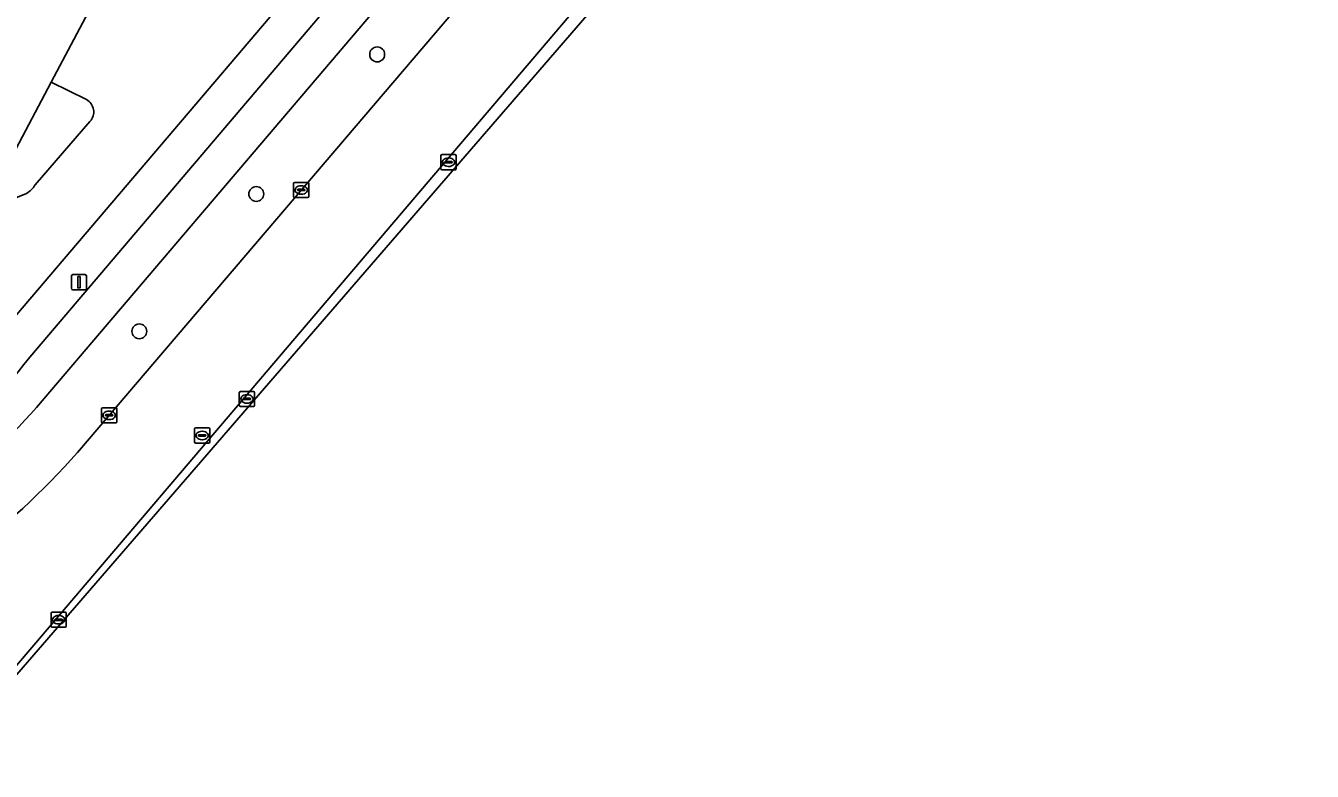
# Model space of a CAD drawing. Extents: x 159489 to 160304, y 383825 to 384531.
# Drawn here: x 160149.6 to 160234.2, y 383840.8 to 383889.8 of the extents above; entities that cross this region are included whole.
import ezdxf

# ---------------------------------------------------------------- set-up
doc = ezdxf.new("R2010")
doc.units = 0
for name, color, linetype in [('IMGEO_Berm_groen', 7, 'Continuous'), ('IMGEO_Boom', 7, 'Continuous'), ('IMGEO_Erf', 7, 'Continuous'), ('IMGEO_Fietspad_gesloten', 7, 'Continuous'), ('IMGEO_Groenvoorziening', 7, 'Continuous'), ('IMGEO_Kolk', 7, 'Continuous'), ('IMGEO_Lichtmast', 7, 'Continuous'), ('IMGEO_Parkeervlak_open', 7, 'Continuous'), ('IMGEO_Rijbaan_lokaal_gesloten', 7, 'Continuous'), ('IMGEO_Rijbaan_lokaal_open', 7, 'Continuous'), ('IMGEO_Rioolput', 7, 'Continuous'), ('IMGEO_Voetpad_open', 7, 'Continuous')]:
    doc.layers.add(name, color=color, linetype=linetype)

msp = doc.modelspace()

# ---------------------------------------------------------------- linework, layer by layer
at = {"layer": 'IMGEO_Berm_groen'}
for points in [[(160186.226, 383906.909), (160150.338, 383864.738)], [(160153.034, 383861.772), (160181.634, 383895.343)]]:
    msp.add_lwpolyline(points, dxfattribs=at)
for centre, radius, start, end in [((160111.679, 383898.559), 51.365, 298.52791, 318.81939), ((160114.151, 383896.301), 52.001, 307.0546, 318.39381)]:
    msp.add_arc(centre, radius, start, end, dxfattribs=at)
at = {"layer": 'IMGEO_Boom'}
for centre in [(160172.725, 383887.938), (160164.781, 383878.762), (160157.095, 383869.735)]:
    msp.add_circle(centre, 0.489, dxfattribs=at)
at = {"layer": 'IMGEO_Erf'}
msp.add_lwpolyline([(160160.47, 383903.419), (160154.77, 383906.62), (160156.806, 383910.583), (160146.426, 383916.245), (160132.339, 383890.119), (160140.933, 383885.524), (160143.282, 383884.269), (160148.779, 383881.33), (160151.308, 383886.109)], close=True, dxfattribs=at)
at = {"layer": 'IMGEO_Fietspad_gesloten'}
for points in [[(160185.469, 383909.903), (160149.897, 383868.032)], [(160150.338, 383864.738), (160186.226, 383906.909)]]:
    msp.add_lwpolyline(points, dxfattribs=at)
for centre, radius, start, end in [((160113.606, 383896.673), 46.232, 297.49985, 321.71949), ((160111.679, 383898.559), 51.365, 298.52791, 318.81939)]:
    msp.add_arc(centre, radius, start, end, dxfattribs=at)
at = {"layer": 'IMGEO_Groenvoorziening'}
for points in [[(160153.62, 383884.978), (160151.308, 383886.109), (160148.779, 383881.33), (160146.922, 383877.677), (160149.675, 383878.803)], [(160150.247, 383879.36), (160153.853, 383883.534)]]:
    msp.add_lwpolyline(points, dxfattribs=at)
for centre, radius, start, end in [((160153.163, 383884.163), 0.934, 317.63881, 60.69337), ((160148.924, 383880.146), 1.539, 299.20375, 329.27387)]:
    msp.add_arc(centre, radius, start, end, dxfattribs=at)
at = {"layer": 'IMGEO_Kolk'}
for p, q in [((160176.914, 383880.427), (160176.914, 383881.279)), ((160176.989, 383881.353), (160177.841, 383881.353)), ((160177.173, 383880.847), (160177.173, 383880.859)), ((160177.611, 383880.81), (160177.213, 383880.81)), ((160177.216, 383880.896), (160177.614, 383880.896)), ((160177.402, 383881.133), (160177.427, 383881.133)), ((160177.657, 383880.859), (160177.657, 383880.847)), ((160177.915, 383881.279), (160177.915, 383880.427)), ((160177.841, 383880.353), (160176.989, 383880.353)), ((160177.425, 383880.573), (160177.4, 383880.573)), ((160167.234, 383878.603), (160167.234, 383879.455)), ((160167.309, 383879.529), (160168.161, 383879.529)), ((160167.493, 383879.023), (160167.493, 383879.035)), ((160167.931, 383878.986), (160167.533, 383878.986)), ((160167.536, 383879.072), (160167.934, 383879.072)), ((160167.722, 383879.309), (160167.747, 383879.309)), ((160167.977, 383879.035), (160167.977, 383879.023)), ((160168.235, 383879.455), (160168.235, 383878.603)), ((160168.161, 383878.529), (160167.309, 383878.529)), ((160167.745, 383878.749), (160167.72, 383878.749)), ((160163.667, 383864.866), (160163.667, 383865.718)), ((160163.742, 383865.792), (160164.594, 383865.792)), ((160164.155, 383865.572), (160164.18, 383865.572)), ((160164.668, 383865.718), (160164.668, 383864.866)), ((160154.616, 383863.791), (160154.616, 383864.643)), ((160154.691, 383864.717), (160155.543, 383864.717)), ((160155.617, 383864.643), (160155.617, 383863.791)), ((160164.594, 383864.792), (160163.742, 383864.792)), ((160163.926, 383865.286), (160163.926, 383865.298)), ((160164.364, 383865.249), (160163.966, 383865.249)), ((160163.969, 383865.335), (160164.367, 383865.335)), ((160164.178, 383865.012), (160164.153, 383865.012)), ((160164.41, 383865.298), (160164.41, 383865.286)), ((160155.543, 383863.717), (160154.691, 383863.717)), ((160154.875, 383864.211), (160154.875, 383864.223)), ((160155.313, 383864.174), (160154.915, 383864.174)), ((160154.918, 383864.26), (160155.316, 383864.26)), ((160155.127, 383863.937), (160155.102, 383863.937)), ((160155.104, 383864.497), (160155.129, 383864.497)), ((160155.359, 383864.223), (160155.359, 383864.211)), ((160151.292, 383850.354), (160151.292, 383851.206)), ((160151.367, 383851.28), (160152.219, 383851.28)), ((160151.78, 383851.06), (160151.805, 383851.06)), ((160152.293, 383851.206), (160152.293, 383850.354)), ((160152.219, 383850.28), (160151.367, 383850.28)), ((160151.551, 383850.774), (160151.551, 383850.786)), ((160151.989, 383850.737), (160151.591, 383850.737)), ((160151.594, 383850.823), (160151.992, 383850.823)), ((160151.803, 383850.5), (160151.778, 383850.5)), ((160152.035, 383850.786), (160152.035, 383850.774))]:
    msp.add_line(p, q, dxfattribs=at)
for points in [[(160176.914, 383880.427), (160176.914, 383881.279)], [(160176.989, 383881.353), (160177.841, 383881.353)], [(160177.915, 383881.279), (160177.915, 383880.427)], [(160177.841, 383880.353), (160176.989, 383880.353)], [(160167.234, 383878.603), (160167.234, 383879.455)], [(160167.309, 383879.529), (160168.161, 383879.529)], [(160168.235, 383879.455), (160168.235, 383878.603)], [(160168.161, 383878.529), (160167.309, 383878.529)], [(160163.667, 383864.866), (160163.667, 383865.718)], [(160163.742, 383865.792), (160164.594, 383865.792)], [(160164.668, 383865.718), (160164.668, 383864.866)], [(160154.616, 383863.791), (160154.616, 383864.643)], [(160154.691, 383864.717), (160155.543, 383864.717)], [(160155.617, 383864.643), (160155.617, 383863.791)], [(160164.594, 383864.792), (160163.742, 383864.792)], [(160155.543, 383863.717), (160154.691, 383863.717)], [(160151.292, 383850.354), (160151.292, 383851.206)], [(160151.367, 383851.28), (160152.219, 383851.28)], [(160152.293, 383851.206), (160152.293, 383850.354)], [(160152.219, 383850.28), (160151.367, 383850.28)]]:
    msp.add_lwpolyline(points, dxfattribs=at)
for centre, radius, start, end in [((160176.991, 383881.277), 0.0765, 91.55205, 178.44795), ((160176.991, 383881.277), 0.0765, 91.55205, 178.44795), ((160177.213, 383880.856), 0.0403, 85.87752, 175.75265), ((160177.21, 383880.846), 0.0366, 178.93798, 274.71019), ((160177.614, 383880.853), 0.043, 264.86636, 352.45326), ((160177.618, 383880.858), 0.0386, 1.73085, 96.63898), ((160177.839, 383881.277), 0.0765, 1.55205, 88.44795), ((160177.839, 383881.277), 0.0765, 1.55205, 88.44795), ((160176.991, 383880.429), 0.0765, 181.55205, 268.44795), ((160176.991, 383880.429), 0.0765, 181.55205, 268.44795), ((160177.839, 383880.429), 0.0765, 271.55205, 358.44795), ((160177.839, 383880.429), 0.0765, 271.55205, 358.44795), ((160167.311, 383879.453), 0.0765, 91.55205, 178.44795), ((160167.311, 383879.453), 0.0765, 91.55205, 178.44795), ((160167.533, 383879.032), 0.0403, 85.87752, 175.75265), ((160167.53, 383879.022), 0.0366, 178.93798, 274.71019), ((160167.934, 383879.029), 0.043, 264.86636, 352.45326), ((160167.938, 383879.034), 0.0386, 1.73085, 96.63898), ((160168.159, 383879.453), 0.0765, 1.55205, 88.44795), ((160168.159, 383879.453), 0.0765, 1.55205, 88.44795), ((160167.311, 383878.605), 0.0765, 181.55205, 268.44795), ((160167.311, 383878.605), 0.0765, 181.55205, 268.44795), ((160168.159, 383878.605), 0.0765, 271.55205, 358.44795), ((160168.159, 383878.605), 0.0765, 271.55205, 358.44795), ((160163.744, 383865.716), 0.0765, 91.55205, 178.44795), ((160163.744, 383865.716), 0.0765, 91.55205, 178.44795), ((160164.592, 383865.716), 0.0765, 1.55205, 88.44795), ((160164.592, 383865.716), 0.0765, 1.55205, 88.44795), ((160154.693, 383864.641), 0.0765, 91.55205, 178.44795), ((160154.693, 383864.641), 0.0765, 91.55205, 178.44795), ((160155.541, 383864.641), 0.0765, 1.55205, 88.44795), ((160155.541, 383864.641), 0.0765, 1.55205, 88.44795), ((160163.744, 383864.868), 0.0765, 181.55205, 268.44795), ((160163.744, 383864.868), 0.0765, 181.55205, 268.44795), ((160163.966, 383865.295), 0.0403, 85.87752, 175.75265), ((160163.963, 383865.285), 0.0366, 178.93798, 274.71019), ((160164.367, 383865.292), 0.043, 264.86636, 352.45326), ((160164.371, 383865.297), 0.0386, 1.73085, 96.63898), ((160164.592, 383864.868), 0.0765, 271.55205, 358.44795), ((160164.592, 383864.868), 0.0765, 271.55205, 358.44795), ((160154.693, 383863.793), 0.0765, 181.55205, 268.44795), ((160154.693, 383863.793), 0.0765, 181.55205, 268.44795), ((160154.915, 383864.22), 0.0403, 85.87752, 175.75265), ((160154.912, 383864.21), 0.0366, 178.93798, 274.71019), ((160155.316, 383864.217), 0.043, 264.86636, 352.45326), ((160155.32, 383864.222), 0.0386, 1.73085, 96.63898), ((160155.541, 383863.793), 0.0765, 271.55205, 358.44795), ((160155.541, 383863.793), 0.0765, 271.55205, 358.44795), ((160151.369, 383851.204), 0.0765, 91.55205, 178.44795), ((160151.369, 383851.204), 0.0765, 91.55205, 178.44795), ((160152.217, 383851.204), 0.0765, 1.55205, 88.44795), ((160152.217, 383851.204), 0.0765, 1.55205, 88.44795), ((160151.369, 383850.356), 0.0765, 181.55205, 268.44795), ((160151.369, 383850.356), 0.0765, 181.55205, 268.44795), ((160151.591, 383850.783), 0.0403, 85.87752, 175.75265), ((160151.588, 383850.773), 0.0366, 178.93798, 274.71019), ((160151.992, 383850.78), 0.043, 264.86636, 352.45326), ((160151.996, 383850.785), 0.0386, 1.73085, 96.63898), ((160152.217, 383850.356), 0.0765, 271.55205, 358.44795), ((160152.217, 383850.356), 0.0765, 271.55205, 358.44795)]:
    msp.add_arc(centre, radius, start, end, dxfattribs=at)
for centre, major_axis, ratio, start_param, end_param in [((160177.401, 383880.853), (-0.387, 0.002), 0.722429, 4.712389, 7.853982), ((160177.426, 383880.853), (-0.39, 0.002), 0.717154, 1.570796, 4.712389), ((160167.721, 383879.029), (-0.387, 0.002), 0.722429, 4.712389, 7.853982), ((160167.746, 383879.029), (-0.39, 0.002), 0.717154, 1.570796, 4.712389), ((160164.154, 383865.292), (-0.387, 0.002), 0.722429, 4.712389, 7.853982), ((160164.179, 383865.292), (-0.39, 0.002), 0.717154, 1.570796, 4.712389), ((160155.103, 383864.217), (-0.387, 0.002), 0.722429, 4.712389, 7.853982), ((160155.128, 383864.217), (-0.39, 0.002), 0.717154, 1.570796, 4.712389), ((160151.779, 383850.78), (-0.387, 0.002), 0.722429, 4.712389, 7.853982), ((160151.804, 383850.78), (-0.39, 0.002), 0.717154, 1.570796, 4.712389)]:
    msp.add_ellipse(centre, major_axis=major_axis, ratio=ratio, start_param=start_param, end_param=end_param, dxfattribs=at)
at = {"layer": 'IMGEO_Lichtmast'}
for p, q in [((160152.631, 383872.566), (160152.631, 383873.366)), ((160152.631, 383873.366), (160152.631, 383872.566)), ((160152.731, 383873.466), (160153.521, 383873.466)), ((160153.521, 383873.466), (160152.731, 383873.466)), ((160153.621, 383873.366), (160153.621, 383872.566)), ((160153.621, 383872.566), (160153.621, 383873.366)), ((160153.521, 383872.466), (160152.731, 383872.466)), ((160152.731, 383872.466), (160153.521, 383872.466))]:
    msp.add_line(p, q, dxfattribs=at)
msp.add_lwpolyline([(160153.051, 383873.341), (160153.201, 383873.341), (160153.201, 383872.591), (160153.051, 383872.591), (160153.051, 383873.341)], dxfattribs=at)
for centre, start, end in [((160152.731, 383873.366), 90, 180), ((160152.731, 383873.366), 90, 180), ((160153.521, 383873.366), 0, 90), ((160153.521, 383873.366), 360, 90), ((160152.731, 383872.566), 180, 270), ((160152.731, 383872.566), 180, 270), ((160153.521, 383872.566), 270, 0), ((160153.521, 383872.566), 270, 0)]:
    msp.add_arc(centre, 0.1, start, end, dxfattribs=at)
at = {"layer": 'IMGEO_Parkeervlak_open'}
msp.add_lwpolyline([(160147.613, 383845.552), (160198.29, 383904.149), (160199.575, 383907.191), (160184.33, 383889.277), (160146.634, 383844.98)], dxfattribs=at)
at = {"layer": 'IMGEO_Rijbaan_lokaal_gesloten'}
for points in [[(160143.008, 383840.818), (160146.634, 383844.98), (160184.33, 383889.277), (160199.575, 383907.191), (160214.457, 383942.419), (160222.454, 383961.352), (160234.176, 383975.482)], [(160193.375, 383909.247), (160181.634, 383895.343), (160153.034, 383861.772)]]:
    msp.add_lwpolyline(points, dxfattribs=at)
msp.add_arc((160114.151, 383896.301), 52.001, 307.0546, 318.39381, dxfattribs=at)
at = {"layer": 'IMGEO_Rijbaan_lokaal_open'}
for points in [[(160182.489, 383918.88), (160177.2, 383921.7), (160165.88, 383900.52), (160160.47, 383903.419), (160151.308, 383886.109), (160153.62, 383884.978)], [(160121.308, 383892.592), (160112.033, 383897.544), (160111.354, 383896.24), (160107.339, 383888.684), (160116.585, 383883.73), (160121.339, 383881.182), (160122.173, 383880.736), (160122.267, 383880.685), (160139.326, 383871.551), (160146.029, 383867.963), (160146.393, 383867.768), (160146.756, 383868.165), (160180.989, 383908.397)], [(160153.853, 383883.534), (160150.247, 383879.36)], [(160149.675, 383878.803), (160146.922, 383877.677), (160142.445, 383875.847)]]:
    msp.add_lwpolyline(points, dxfattribs=at)
for centre, radius, start, end in [((160153.163, 383884.163), 0.934, 317.63881, 60.69337), ((160148.924, 383880.146), 1.539, 299.20375, 329.27387)]:
    msp.add_arc(centre, radius, start, end, dxfattribs=at)
at = {"layer": 'IMGEO_Rioolput'}
for p, q in [((160160.727, 383862.465), (160160.727, 383863.317)), ((160160.802, 383863.391), (160161.654, 383863.391)), ((160160.986, 383862.885), (160160.986, 383862.897)), ((160161.424, 383862.848), (160161.026, 383862.848)), ((160161.029, 383862.934), (160161.427, 383862.934)), ((160161.215, 383863.171), (160161.24, 383863.171)), ((160161.47, 383862.897), (160161.47, 383862.885)), ((160161.728, 383863.317), (160161.728, 383862.465)), ((160161.654, 383862.391), (160160.802, 383862.391)), ((160161.238, 383862.611), (160161.213, 383862.611))]:
    msp.add_line(p, q, dxfattribs=at)
for points in [[(160160.727, 383862.465), (160160.727, 383863.317)], [(160160.802, 383863.391), (160161.654, 383863.391)], [(160161.728, 383863.317), (160161.728, 383862.465)], [(160161.654, 383862.391), (160160.802, 383862.391)]]:
    msp.add_lwpolyline(points, dxfattribs=at)
for centre, radius, start, end in [((160160.804, 383863.315), 0.0765, 91.55205, 178.44795), ((160160.804, 383863.315), 0.0765, 91.55205, 178.44795), ((160161.026, 383862.894), 0.0403, 85.87752, 175.75265), ((160161.023, 383862.884), 0.0366, 178.93798, 274.71019), ((160161.427, 383862.891), 0.043, 264.86636, 352.45326), ((160161.431, 383862.896), 0.0386, 1.73085, 96.63898), ((160161.652, 383863.315), 0.0765, 1.55205, 88.44795), ((160161.652, 383863.315), 0.0765, 1.55205, 88.44795), ((160160.804, 383862.467), 0.0765, 181.55205, 268.44795), ((160160.804, 383862.467), 0.0765, 181.55205, 268.44795), ((160161.652, 383862.467), 0.0765, 271.55205, 358.44795), ((160161.652, 383862.467), 0.0765, 271.55205, 358.44795)]:
    msp.add_arc(centre, radius, start, end, dxfattribs=at)
for centre, major_axis, ratio, start_param, end_param in [((160161.214, 383862.891), (-0.387, 0.002), 0.722429, 4.712389, 7.853982), ((160161.239, 383862.891), (-0.39, 0.002), 0.717154, 1.570796, 4.712389)]:
    msp.add_ellipse(centre, major_axis=major_axis, ratio=ratio, start_param=start_param, end_param=end_param, dxfattribs=at)
at = {"layer": 'IMGEO_Voetpad_open'}
for points in [[(160149.897, 383868.032), (160185.469, 383909.903)], [(160180.989, 383908.397), (160146.756, 383868.165), (160146.393, 383867.768), (160145.939, 383867.271)]]:
    msp.add_lwpolyline(points, dxfattribs=at)
msp.add_arc((160113.606, 383896.673), 46.232, 297.49985, 321.71949, dxfattribs=at)

doc.saveas('drawing.dxf')
